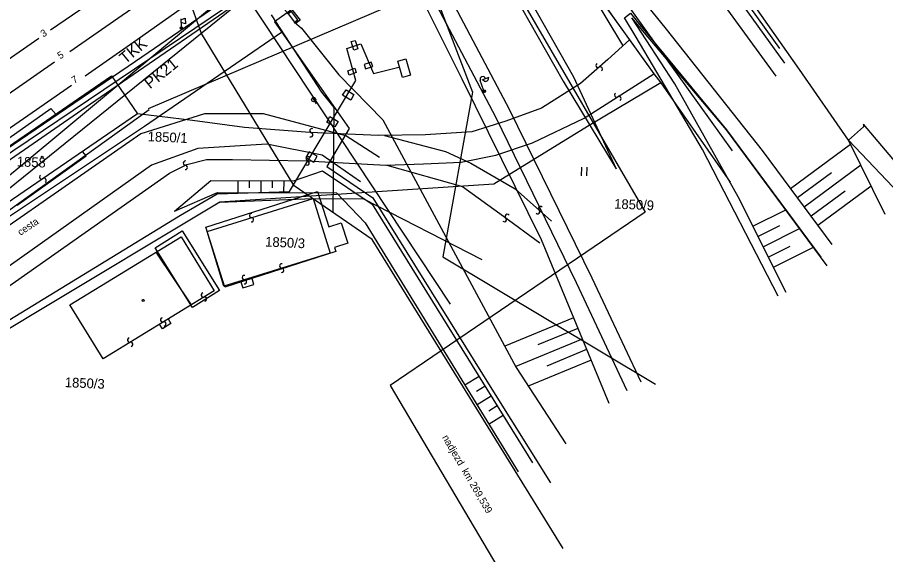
# Model space of a CAD drawing. Extents: x -469926 to -462499, y -1098642 to -1092733.
# Drawn here: x -469777 to -469625.5, y -1098555.5 to -1098461.7 of the extents above; entities that cross this region are included whole.
import ezdxf

# ---------------------------------------------------------------- set-up
doc = ezdxf.new("R2010")
doc.units = 0
for name, color, linetype in [('Vrstva 1', 7, 'Continuous'), ('Vrstva 10', 7, 'Continuous'), ('Vrstva 12', 7, 'Continuous'), ('Vrstva 13', 7, 'Continuous'), ('Vrstva 14', 7, 'Continuous'), ('Vrstva 16', 7, 'Continuous'), ('Vrstva 22', 7, 'Continuous'), ('Vrstva 26', 7, 'Continuous'), ('Vrstva 42', 7, 'Continuous'), ('Vrstva 44', 7, 'Continuous'), ('Vrstva 48', 7, 'Continuous'), ('Vrstva 50', 7, 'Continuous'), ('Vrstva 51', 7, 'Continuous'), ('Vrstva 52', 7, 'Continuous'), ('Vrstva 6', 7, 'Continuous'), ('Vrstva 62', 7, 'Continuous'), ('Vrstva 7', 7, 'Continuous'), ('Vrstva 8', 7, 'Continuous')]:
    doc.layers.add(name, color=color, linetype=linetype)

msp = doc.modelspace()

# ---------------------------------------------------------------- linework, layer by layer
at = {"layer": 'Vrstva 1'}
for p, q in [((-469682.41, -1098415.4), (-469643.14, -1098469.72)), ((-469684.64, -1098417.04), (-469644.65, -1098471.99)), ((-469677.12, -1098420.87), (-469644.06, -1098467.19)), ((-469695.35, -1098424.94), (-469652.31, -1098485.02)), ((-469693.38, -1098433.29), (-469670.22, -1098465.67)), ((-469670.22, -1098465.67), (-469673.97, -1098469.11)), ((-469670.22, -1098465.67), (-469665.97, -1098471.61)), ((-469673.97, -1098469.11), (-469678.77, -1098473.28)), ((-469678.14, -1098479.35), (-469665.97, -1098471.61)), ((-469665.97, -1098471.61), (-469664.75, -1098473.16)), ((-469784.48, -1098488.32), (-469760.61, -1098471.97)), ((-469760.61, -1098471.97), (-469756.07, -1098478.59)), ((-469678.77, -1098473.28), (-469685.59, -1098477.58)), ((-469664.75, -1098473.16), (-469652.64, -1098490.49)), ((-469798.29, -1098496.62), (-469771.17, -1098477.67)), ((-469771.17, -1098477.67), (-469770.31, -1098478.62)), ((-469685.59, -1098477.58), (-469691.78, -1098479.85)), ((-469756.07, -1098478.59), (-469779.94, -1098494.94)), ((-469746.47, -1098479.73), (-469756.07, -1098478.59)), ((-469687.11, -1098483.64), (-469678.14, -1098479.35)), ((-469737.38, -1098480.99), (-469746.47, -1098479.73)), ((-469691.78, -1098479.85), (-469697.72, -1098481.75)), ((-469726.01, -1098481.87), (-469737.38, -1098480.99)), ((-469714.01, -1098482.38), (-469726.01, -1098481.87)), ((-469705.8, -1098482.25), (-469714.01, -1098482.38)), ((-469712.99, -1098482.36), (-469702.3, -1098485.17)), ((-469697.72, -1098481.75), (-469705.8, -1098482.25)), ((-469693.55, -1098485.79), (-469687.11, -1098483.64)), ((-469765.03, -1098485.92), (-469765.65, -1098485.15)), ((-469702.3, -1098485.17), (-469697.92, -1098487.2)), ((-469777.07, -1098494.51), (-469765.03, -1098485.92)), ((-469747.44, -1098487.43), (-469744.03, -1098486.55)), ((-469744.03, -1098486.55), (-469739.48, -1098486.55)), ((-469739.48, -1098486.55), (-469726.6, -1098486.8)), ((-469726.6, -1098486.8), (-469712.75, -1098487.56)), ((-469699.61, -1098487.05), (-469693.55, -1098485.79)), ((-469750.47, -1098488.95), (-469747.44, -1098487.43)), ((-469712.75, -1098487.56), (-469706.18, -1098487.31)), ((-469712.57, -1098487.55), (-469699.35, -1098491.25)), ((-469706.18, -1098487.31), (-469699.61, -1098487.05)), ((-469697.92, -1098487.2), (-469690.17, -1098491.66)), ((-469797.14, -1098521.74), (-469750.47, -1098488.95)), ((-469699.35, -1098491.25), (-469692.19, -1098496.46)), ((-469690.17, -1098491.66), (-469683.85, -1098497.3)), ((-469743.94, -1098499.11), (-469725.43, -1098493.37)), ((-469741.7, -1098494.01), (-469725.43, -1098493.37)), ((-469725.43, -1098493.37), (-469722.47, -1098502.91)), ((-469725.43, -1098493.37), (-469716.61, -1098493.43)), ((-469716.61, -1098493.43), (-469695.98, -1098504.04)), ((-469692.19, -1098496.46), (-469685.88, -1098501.09)), ((-469740.98, -1098508.65), (-469743.94, -1098499.11)), ((-469767.85, -1098511.92), (-469748.44, -1098500.05)), ((-469748.44, -1098500.05), (-469742.68, -1098509.48)), ((-469752.87, -1098502.76), (-469746.68, -1098511.92)), ((-469752.87, -1098502.76), (-469746.68, -1098511.92)), ((-469722.47, -1098502.91), (-469740.98, -1098508.65)), ((-469738.09, -1098507.75), (-469737.71, -1098508.97)), ((-469735.77, -1098508.38), (-469736.13, -1098507.14)), ((-469742.68, -1098509.48), (-469762.09, -1098521.35)), ((-469737.71, -1098508.97), (-469735.77, -1098508.38)), ((-469762.09, -1098521.35), (-469767.85, -1098511.92)), ((-469751.69, -1098516.13), (-469752.25, -1098515.33)), ((-469750.26, -1098515.2), (-469751.69, -1098516.13)), ((-469750.74, -1098514.4), (-469750.26, -1098515.2))]:
    msp.add_line(p, q, dxfattribs=at)
at = {"layer": 'Vrstva 10'}
msp.add_lwpolyline([(-469674.73, -1098418.22), (-469677.46, -1098420.36), (-469677.12, -1098420.87), (-469693.38, -1098433.29), (-469665.98, -1098471.6), (-469664.75, -1098473.16), (-469677.56, -1098480.77), (-469693.89, -1098490.89), (-469741.7, -1098494.01), (-469774.48, -1098513.68), (-469784.5, -1098519.73), (-469821.65, -1098542.28), (-469840.35, -1098553.83), (-469861.33, -1098566.96), (-469892.02, -1098573.54), (-469900, -1098575.21)], dxfattribs=at)
at = {"layer": 'Vrstva 12'}
for p, q in [((-469678.59, -1098487.89), (-469678.63, -1098489.39)), ((-469677.63, -1098489.41), (-469677.6, -1098487.91))]:
    msp.add_line(p, q, dxfattribs=at)
for points in [[(-469744.17, -1098498.38), (-469724.64, -1098492.15), (-469722.67, -1098498.33), (-469720.5, -1098497.64), (-469719.38, -1098501.17), (-469721.71, -1098501.91), (-469721.48, -1098502.64), (-469740.84, -1098508.82)], [(-469752.96, -1098501.97), (-469748.25, -1098499.03), (-469741.77, -1098509.45), (-469746.48, -1098512.38)]]:
    msp.add_lwpolyline(points, close=True, dxfattribs=at)
at = {"layer": 'Vrstva 13'}
for points in [[(-469763.96, -1098324.54), (-469751, -1098344.44), (-469731.57, -1098372.1), (-469716.71, -1098393.85), (-469692.47, -1098431.57), (-469671.43, -1098466.58)], [(-469772.31, -1098330.49), (-469758.73, -1098350.27), (-469739.61, -1098377.52), (-469724.95, -1098398.98), (-469700.59, -1098436.81), (-469690.24, -1098454.02), (-469679.97, -1098472.12), (-469672.53, -1098488.18)], [(-469774.52, -1098331.32), (-469760.61, -1098351.11), (-469741.31, -1098378.65), (-469726.81, -1098399.88), (-469702.02, -1098438.38), (-469691.99, -1098454.92), (-469681.79, -1098472.85), (-469672.53, -1098488.18)], [(-469782.4, -1098337.5), (-469767.61, -1098358.12), (-469749.2, -1098384.38), (-469734.61, -1098405.62), (-469710.22, -1098443.58), (-469700.74, -1098459.7), (-469691.23, -1098477.74), (-469676.77, -1098507.22), (-469668.21, -1098525.39)], [(-469644.26, -1098510.43), (-469657.5, -1098484.82), (-469669.03, -1098465.18), (-469671.08, -1098461.83), (-469670.02, -1098461), (-469668.42, -1098463.03), (-469653.26, -1098481.37), (-469636.8, -1098503.58)], [(-469713.86, -1098486.18), (-469719.73, -1098482.42), (-469734.1, -1098478.59), (-469744.4, -1098478.57), (-469755.47, -1098482.09), (-469793.63, -1098508.61), (-469796.14, -1098509.96), (-469798.81, -1098510.55), (-469806.98, -1098510.32), (-469809.47, -1098510.2), (-469812.7, -1098511.04), (-469850.72, -1098536.63), (-469854.53, -1098541.74), (-469851.74, -1098549.59), (-469841.64, -1098550), (-469804.52, -1098525.01), (-469795.46, -1098518.11), (-469788.95, -1098512.58)], [(-469717.17, -1098490.47), (-469723.82, -1098485.78), (-469733.49, -1098483.88), (-469745.52, -1098484.64), (-469753.61, -1098487.57), (-469788.95, -1098512.58)]]:
    msp.add_lwpolyline(points, dxfattribs=at)
at = {"layer": 'Vrstva 14'}
for centre in [(-469772.71, -1098486.16), (-469755.07, -1098511.15)]:
    msp.add_circle(centre, 0.175, dxfattribs=at)
at = {"layer": 'Vrstva 16'}
for p, q in [((-469744.88, -1098464.57), (-469757.76, -1098428.76)), ((-469723.9, -1098474.82), (-469732.68, -1098461.28)), ((-469728.71, -1098491.18), (-469744.88, -1098464.57)), ((-469721.77, -1098477.49), (-469723.9, -1098474.82)), ((-469725.53, -1098475.77), (-469724.87, -1098476.84)), ((-469721.91, -1098495.85), (-469721.77, -1098477.49)), ((-469715.1, -1098500.53), (-469728.71, -1098491.18)), ((-469681.78, -1098554.5), (-469715.1, -1098500.53))]:
    msp.add_line(p, q, dxfattribs=at)
msp.add_circle((-469725.33, -1098476.09), 0.375, dxfattribs=at)
at = {"layer": 'Vrstva 22'}
for p, q in [((-469748.48, -1098462.14), (-469747.74, -1098461.88)), ((-469748.48, -1098461.99), (-469748.46, -1098463.39)), ((-469747.72, -1098462.88), (-469748.47, -1098462.64)), ((-469747.74, -1098461.88), (-469747.72, -1098462.88)), ((-469748.63, -1098463.65), (-469748.39, -1098463.4)), ((-469748.49, -1098463.78), (-469748.25, -1098463.54))]:
    msp.add_line(p, q, dxfattribs=at)
msp.add_circle((-469748.44, -1098463.59), 0.2, dxfattribs=at)
msp.add_circle((-469748.44, -1098463.59), 0.2, dxfattribs=at)
at = {"layer": 'Vrstva 26'}
msp.add_lwpolyline([(-469897.33, -1098569.02), (-469848.1, -1098553.34), (-469838.14, -1098551.35), (-469831.8, -1098547.48), (-469819.58, -1098540.07), (-469800.51, -1098528.56), (-469781.43, -1098516.38), (-469748.54, -1098496.25), (-469742.19, -1098492.53), (-469729.54, -1098492.14), (-469717.96, -1098472.76), (-469719.53, -1098467.18), (-469717.12, -1098466.34), (-469714.88, -1098471.55), (-469710.45, -1098470.45)], dxfattribs=at)
at = {"layer": 'Vrstva 42'}
for p, q in [((-469705.52, -1098456.93), (-469754.19, -1098477.72)), ((-469754.03, -1098477.89), (-469790.61, -1098504.18))]:
    msp.add_line(p, q, dxfattribs=at)
at = {"layer": 'Vrstva 44'}
for p, q in [((-469764.28, -1098476.82), (-469731.49, -1098454.25)), ((-469791.4, -1098495.62), (-469764.28, -1098476.82))]:
    msp.add_line(p, q, dxfattribs=at)
at = {"layer": 'Vrstva 48'}
for p, q in [((-469642.09, -1098491.59), (-469631.64, -1098483.86)), ((-469639.71, -1098494.8), (-469629.84, -1098487.51)), ((-469640.9, -1098493.2), (-469634.98, -1098488.82)), ((-469738.56, -1098490.25), (-469738.57, -1098492.31)), ((-469736.56, -1098490.26), (-469736.57, -1098491.49)), ((-469734.56, -1098490.27), (-469734.57, -1098492.32)), ((-469732.56, -1098490.27), (-469732.57, -1098491.51)), ((-469730.56, -1098490.28), (-469730.57, -1098492.33)), ((-469637.33, -1098498.02), (-469628.05, -1098491.16)), ((-469638.52, -1098496.41), (-469632.6, -1098492.03)), ((-469648.68, -1098498.22), (-469642.93, -1098495.34)), ((-469647.79, -1098500.01), (-469643.96, -1098498.09)), ((-469646.9, -1098501.79), (-469640.52, -1098498.61)), ((-469646.01, -1098503.58), (-469642.18, -1098501.67)), ((-469645.11, -1098505.37), (-469638.1, -1098501.88)), ((-469679.98, -1098514.21), (-469691.97, -1098519.17)), ((-469679.22, -1098516.06), (-469686.18, -1098518.94)), ((-469678.45, -1098517.91), (-469690.06, -1098522.71)), ((-469677.69, -1098519.75), (-469684.66, -1098522.64)), ((-469676.92, -1098521.6), (-469687.87, -1098526.13)), ((-469696.46, -1098524.45), (-469698.92, -1098525.97)), ((-469695.41, -1098526.15), (-469696.89, -1098527.07)), ((-469694.35, -1098527.85), (-469696.82, -1098529.38)), ((-469693.3, -1098529.55), (-469694.78, -1098530.47)), ((-469692.24, -1098531.25), (-469694.73, -1098532.79))]:
    msp.add_line(p, q, dxfattribs=at)
at = {"layer": 'Vrstva 50'}
msp.add_line((-469730.79, -1098453.37), (-469798.2, -1098498.85), dxfattribs=at)
at = {"layer": 'Vrstva 51'}
for p, q in [((-469756.4, -1098469.38), (-469712.87, -1098439.42)), ((-469729.14, -1098460.34), (-469732.19, -1098462.52)), ((-469732.19, -1098462.52), (-469719.11, -1098481.13)), ((-469754.84, -1098480.74), (-469730.94, -1098464.3)), ((-469797.6, -1098497.38), (-469756.4, -1098469.38)), ((-469798.97, -1098510.11), (-469754.84, -1098480.74)), ((-469719.11, -1098481.13), (-469723.02, -1098487.79)), ((-469723.02, -1098487.79), (-469715.01, -1098493.27)), ((-469715.01, -1098493.27), (-469694.51, -1098526.17)), ((-469694.51, -1098526.17), (-469683.97, -1098543.01))]:
    msp.add_line(p, q, dxfattribs=at)
for centre, radius, start, end in [((-469675.73, -1098470.14), 0.377, 117.7743, 305.4375), ((-469675.3, -1098470.76), 0.376, 298.4504, 124.7615), ((-469672.46, -1098475.29), 0.377, 117.7743, 305.4375), ((-469672.02, -1098475.9), 0.376, 298.4504, 124.7615), ((-469725.62, -1098481.53), 0.377, 65.4943, 253.1575), ((-469725.84, -1098482.24), 0.376, 246.1704, 72.4815), ((-469747.7, -1098487.19), 0.377, 82.3543, 270.0175), ((-469726.26, -1098486.45), 0.377, 65.4943, 253.1575), ((-469726.49, -1098487.17), 0.376, 246.1704, 72.4815), ((-469747.71, -1098487.94), 0.376, 263.0304, 89.3415), ((-469772.81, -1098489.6), 0.377, 119.8043, 307.4675), ((-469772.36, -1098490.2), 0.376, 300.4804, 126.7915), ((-469736.17, -1098496.33), 0.377, 82.3543, 270.0175), ((-469686.24, -1098495.67), 0.376, 220.7604, 47.0715), ((-469685.73, -1098495.12), 0.377, 40.0843, 227.7475), ((-469736.18, -1098497.08), 0.376, 263.0304, 89.3415), ((-469692.03, -1098497.05), 0.376, 220.7604, 47.0715), ((-469691.52, -1098496.49), 0.377, 40.0843, 227.7475), ((-469730.9, -1098505.14), 0.377, 82.3543, 270.0175), ((-469730.91, -1098505.9), 0.376, 263.0304, 89.3415), ((-469737.41, -1098507.16), 0.377, 82.3543, 270.0175), ((-469737.41, -1098507.92), 0.376, 263.0304, 89.3415), ((-469744.6, -1098510.22), 0.377, 100.0043, 287.6675), ((-469744.37, -1098510.94), 0.376, 280.6804, 106.9915), ((-469751.68, -1098514.55), 0.377, 100.0043, 287.6675), ((-469751.46, -1098515.27), 0.376, 280.6804, 106.9915), ((-469757.46, -1098518.09), 0.377, 100.0043, 287.6675), ((-469757.24, -1098518.81), 0.376, 280.6804, 106.9915)]:
    msp.add_arc(centre, radius, start, end, dxfattribs=at)
at = {"layer": 'Vrstva 52'}
for p, q in [((-469791.34, -1098500.03), (-469730.22, -1098449.18)), ((-469790.01, -1098500.88), (-469737.01, -1098458.09)), ((-469737.01, -1098458.09), (-469701.48, -1098511.81))]:
    msp.add_line(p, q, dxfattribs=at)
at = {"layer": 'Vrstva 6'}
for p, q in [((-469695.67, -1098474.39), (-469696.28, -1098472.75)), ((-469695.95, -1098472.63), (-469694.72, -1098472.19)), ((-469695.79, -1098474.78), (-469695.6, -1098474.38)), ((-469695.63, -1098474.88), (-469695.42, -1098474.44))]:
    msp.add_line(p, q, dxfattribs=at)
for points in [[(-469771.23, -1098463.94), (-469762.32, -1098457.77), (-469734.89, -1098438.74), (-469722.21, -1098429.94)], [(-469767.86, -1098467.68), (-469759.52, -1098461.9), (-469729.82, -1098441.31), (-469719.5, -1098434.12)], [(-469765.23, -1098471.92), (-469756.7, -1098466.01), (-469727.08, -1098445.04), (-469717.4, -1098437.38)], [(-469712.23, -1098446.03), (-469703.33, -1098460.7), (-469693.62, -1098479.13), (-469679.49, -1098508.02), (-469670.68, -1098526.9)], [(-469906.77, -1098557.81), (-469884.39, -1098542.29), (-469860.42, -1098525.7), (-469820.68, -1098498.18), (-469798.75, -1098482.99), (-469780.2, -1098470.15), (-469773.31, -1098465.38)], [(-469904.11, -1098562.07), (-469881.52, -1098546.43), (-469857.68, -1098529.92), (-469817.93, -1098502.34), (-469796.03, -1098487.18), (-469777.32, -1098474.24), (-469770.53, -1098469.53)], [(-469901.4, -1098566.19), (-469878.71, -1098550.52), (-469854.94, -1098534.11), (-469815.12, -1098506.49), (-469793.26, -1098491.35), (-469774.46, -1098478.32), (-469767.61, -1098473.57)]]:
    msp.add_lwpolyline(points, dxfattribs=at)
msp.add_circle((-469695.59, -1098474.63), 0.25, dxfattribs=at)
msp.add_circle((-469695.59, -1098474.63), 0.25, dxfattribs=at)
for centre, start, end in [((-469695.8, -1098472.58), 20.0313, 200.0313), ((-469695.33, -1098472.41), 199.3287, 20.7339)]:
    msp.add_arc(centre, 0.5, start, end, dxfattribs=at)
at = {"layer": 'Vrstva 62'}
msp.add_line((-469621.47, -1098494.31), (-469631.97, -1098483.19), dxfattribs=at)
for points in [[(-469634.83, -1098501.41), (-469646.98, -1098484.97), (-469663.74, -1098463.81), (-469676.31, -1098448.28), (-469679.64, -1098447.36), (-469690.17, -1098430.14), (-469690.87, -1098430.05), (-469692.44, -1098431.02), (-469693.55, -1098429.23), (-469695.26, -1098430.36), (-469695.85, -1098426.36), (-469693.6, -1098422.01), (-469689.81, -1098419.8)], [(-469625.58, -1098496.17), (-469631.97, -1098483.19), (-469640.53, -1098470.85), (-469654.92, -1098450.36), (-469658.56, -1098446.19), (-469666.83, -1098434.2), (-469674.18, -1098423.69)], [(-469712.84, -1098445.65), (-469729.27, -1098456.09), (-469731.18, -1098458.1), (-469731.78, -1098458.88), (-469729.93, -1098460.87), (-469728.67, -1098462.6), (-469727.47, -1098463.6), (-469720.95, -1098471.76), (-469713.24, -1098479.62), (-469689.98, -1098522.87), (-469681.34, -1098536.21)], [(-469712.61, -1098446.11), (-469699.5, -1098472.45), (-469685.64, -1098500.55), (-469673.81, -1098529.12)], [(-469729.77, -1098461.13), (-469729.93, -1098460.87), (-469729.14, -1098460.34), (-469727.71, -1098462.21), (-469728.49, -1098462.79), (-469728.67, -1098462.6), (-469728.11, -1098462.16), (-469729.21, -1098460.73), (-469729.77, -1098461.13)], [(-469635.73, -1098505.1), (-469653.26, -1098481.37), (-469669.79, -1098461.83)], [(-469642.9, -1098509.8), (-469651.26, -1098493.05), (-469662.32, -1098473.32), (-469669.79, -1098461.83)], [(-469718.81, -1098465.95), (-469718.1, -1098465.77), (-469717.62, -1098467.24), (-469718.31, -1098467.45), (-469718.81, -1098465.95)], [(-469716.52, -1098469.95), (-469716.28, -1098470.73), (-469715.03, -1098470.33), (-469715.28, -1098469.56), (-469716.52, -1098469.95)], [(-469710.65, -1098469.39), (-469709.25, -1098468.98), (-469708.42, -1098471.81), (-469709.81, -1098472.22), (-469710.65, -1098469.39)], [(-469719.38, -1098471.08), (-469718.17, -1098470.62), (-469717.9, -1098471.35), (-469719.11, -1098471.81), (-469719.38, -1098471.08)], [(-469719.68, -1098474.4), (-469718.3, -1098475.19), (-469718.87, -1098476.17), (-469720.28, -1098475.34), (-469719.68, -1098474.4)], [(-469722.52, -1098479.07), (-469721.08, -1098479.9), (-469721.63, -1098480.86), (-469723.05, -1098480.05), (-469722.52, -1098479.07)], [(-469619.47, -1098492.1), (-469629.39, -1098480.36), (-469629.35, -1098480.85), (-469631.97, -1098483.19)], [(-469726.72, -1098486.22), (-469725.3, -1098487.01), (-469724.73, -1098485.99), (-469726.14, -1098485.21), (-469726.72, -1098486.22)], [(-469749.59, -1098495.58), (-469743.28, -1098490.23), (-469728.86, -1098490.29), (-469723.78, -1098488.53), (-469715.14, -1098494.34), (-469687.13, -1098539.49)], [(-469749.59, -1098495.58), (-469742.1, -1098492.31), (-469721.34, -1098492.35), (-469716.33, -1098497.59), (-469689.64, -1098541.09)]]:
    msp.add_lwpolyline(points, dxfattribs=at)
at = {"layer": 'Vrstva 7'}
for p, q in [((-469699.45, -1098440.68), (-469667.49, -1098495.77)), ((-469667.49, -1098495.77), (-469711.98, -1098526)), ((-469711.98, -1098526), (-469687.52, -1098567.36))]:
    msp.add_line(p, q, dxfattribs=at)
at = {"layer": 'Vrstva 8'}
for p, q in [((-469707.37, -1098449.34), (-469697.6, -1098474.82)), ((-469697.6, -1098474.82), (-469702.81, -1098503.56)), ((-469702.81, -1098503.56), (-469665.69, -1098525.77))]:
    msp.add_line(p, q, dxfattribs=at)

# ---------------------------------------------------------------- texts
at = {"layer": 'Vrstva 13'}
msp.add_text('cesta', height=1.25, rotation=33.9795, dxfattribs=at).set_placement((-469776.49, -1098499.9))
at = {"layer": 'Vrstva 50'}
for s, p in [('1850/1', (-469754.32, -1098483.36)), ('1858', (-469777.17, -1098487.74)), ('1850/9', (-469672.92, -1098495.12)), ('1850/3', (-469733.82, -1098501.74)), ('1850/3', (-469768.78, -1098526.29))]:
    msp.add_text(s, height=1.7, rotation=357.4, dxfattribs=at).set_placement(p)
at = {"layer": 'Vrstva 52'}
for s, rotation, p in [('TKK', 39.7605, (-469758.2, -1098469.96)), ('PK21', 38.9173, (-469753.89, -1098474.32))]:
    msp.add_text(s, height=2, rotation=rotation, dxfattribs=at).set_placement(p)
at = {"layer": 'Vrstva 7'}
for s, rotation, p in [('3', 31.407, (-469772.53, -1098465.27)), ('5', 30.9861, (-469769.59, -1098469.09)), ('7', 32.7587, (-469767.09, -1098473.37)), ('nadjezd  km 269,539', 300.3197, (-469702.95, -1098535.08))]:
    msp.add_text(s, height=1.25, rotation=rotation, dxfattribs=at).set_placement(p)

doc.saveas('drawing.dxf')
